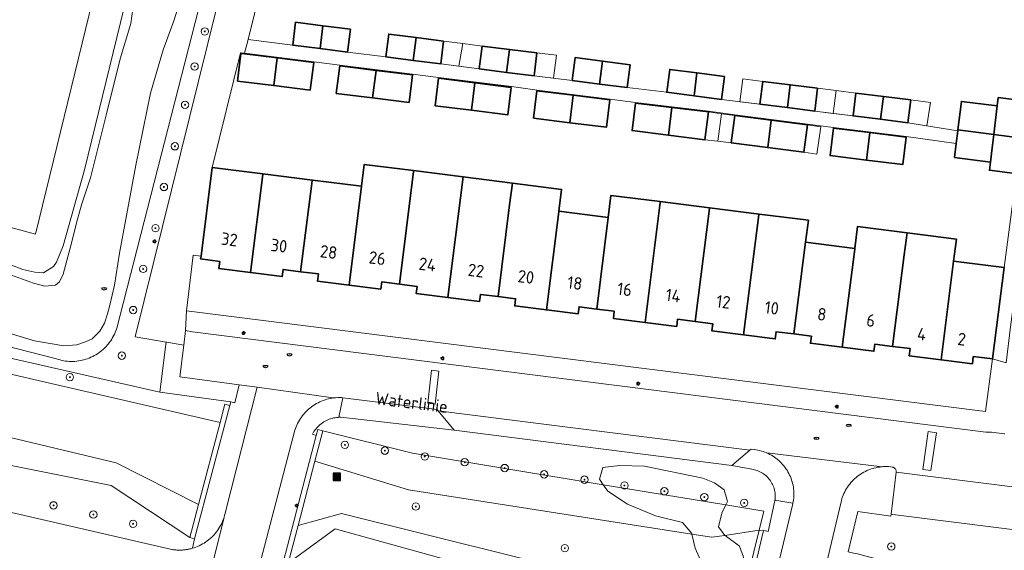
# Model space of a CAD drawing. Header units: metres. Extents: x 152610 to 160096, y 456114 to 462495.
# Tile 851 of 938: x 157775 to 157882, y 461695 to 461752. Entities that reach past the tile are written whole.
import ezdxf
from ezdxf.enums import TextEntityAlignment as Align

# ---------------------------------------------------------------- set-up
doc = ezdxf.new("R2010")
doc.units = ezdxf.units.M
doc.header["$LTSCALE"] = 0.5
doc.layers.get('0').update_dxf_attribs({"linetype": 'CONTINUOUS'})
for name, color, linetype, lineweight in [('B-PV-GR-BEPLANTING_CULTUUR_BOSPLANTSOEN-GV', 251, 'CONTINUOUS', 18), ('B-PV-GR-BOOM-S', 251, 'CONTINUOUS', 25), ('B-PV-GW-TALUD_KRUIN-G', 251, 'CONTINUOUS', 18), ('B-PV-IE-MEUBILAIR-S', 251, 'CONTINUOUS', 25), ('B-PV-IE-MEUBILAIR_WEGMEUBILAIR_AFVALBAK-S', 251, 'CONTINUOUS', 25), ('B-PV-IE-TERREINAFSCHEIDING_KUNSTMATIG_MUUR-GV', 251, 'CONTINUOUS', 18), ('B-PV-OG-BEBOUWING-GV', 6, 'CONTINUOUS', 35), ('B-PV-OG-BEBOUWING-T18', 1, 'CONTINUOUS', 18), ('B-PV-OG-BEBOUWING_OVERBOUWING-GV', 251, 'CONTINUOUS', 18), ('B-PV-OG-TERREIN_BEGROEID-GV', 251, 'CONTINUOUS', 18), ('B-PV-OG-TERREIN_OEVER-GV', 251, 'CONTINUOUS', 18), ('B-PV-OG-TOPOGRAFIE-T18', 1, 'CONTINUOUS', 18), ('B-PV-OG-WATER_SLOOT-GV', 251, 'CONTINUOUS', 18), ('B-PV-VH-OPENVERHARDING_BETONSTRAATSTEEN-GV', 251, 'CONTINUOUS', 18), ('B-PV-VH-OPENVERHARDING_TEGEL-GV', 251, 'CONTINUOUS', 18)]:
    doc.layers.add(name, color=color, linetype=linetype, lineweight=lineweight)
doc.styles.add('NLCS-ISO', font='NLCS-ISO.ttf')
doc.styles.add('NLCS-ISO-M750-T18', font='NLCS-ISO.ttf', dxfattribs={"height": 1.35})

# ---------------------------------------------------------------- blocks, each defined once
blk = doc.blocks.new('SIE-WEG_AFVALBAK-SO')
h = blk.add_hatch(color=256)
h.dxf.hatch_style = 1
h.paths.add_polyline_path([(-1.5, -1.5), (1.5, -1.5), (1.5, 1.5), (-1.5, 1.5)])
for points in [[(-2, -2), (2, -2), (2, 2), (-2, 2)], [(-1.5, -1.5), (1.5, -1.5), (1.5, 1.5), (-1.5, 1.5)]]:
    blk.add_lwpolyline(points, close=True)
blk = doc.blocks.new('SIE-MEUBILAIR_PAAL_LICHTMAST-SO')
for points in [[(-0.62, 0), (-1, 0)], [(-0.71, 0.71), (-0.44, 0.44)], [(0, 1), (0, 0.62)], [(0.44, 0.44), (0.71, 0.71)], [(1, 0), (0.62, 0)], [(-0.71, -0.71), (-0.44, -0.44)], [(0, -0.62), (0, -1)], [(0.44, -0.44), (0.71, -0.71)]]:
    blk.add_lwpolyline(points)
blk.add_circle((0, 0), 0.5)
blk = doc.blocks.new('SIE-MEUBILAIR_PUT_RIOOLPUT-SO')
blk.add_ellipse((0, 0), major_axis=(1.25, 0), ratio=0.54)
at = {"style": 'NLCS-ISO'}
blk.add_text('ri', height=0.75, dxfattribs=at).set_placement((-0.04, 0.07), align=Align.MIDDLE_CENTER)
blk = doc.blocks.new('SGR-BOOM_GBKN-SO')
at = {"linetype": 'ByBlock', "lineweight": 18}
h = blk.add_hatch(color=0, dxfattribs=at)
h.dxf.hatch_style = 1
edge = h.paths.add_edge_path()
edge.add_arc((0, 0), 0.25, 0, 360)
at = {"color": 0, "linetype": 'ByBlock', "lineweight": 18}
for radius in [2, 0.25]:
    blk.add_circle((0, 0), radius, dxfattribs=at)
at = {"color": 0, "linetype": 'ByBlock', "lineweight": 18, "style": 'NLCS-ISO'}
blk.add_attdef('SOORT', (2.5, 0), '', height=1.5, dxfattribs=at)

msp = doc.modelspace()

# ---------------------------------------------------------------- linework, layer by layer
at = {"layer": 'B-PV-GR-BEPLANTING_CULTUUR_BOSPLANTSOEN-GV', "flags": 128}
msp.add_lwpolyline([(157747.829, 461736.822), (157777.059, 461728.851), (157810.911, 461867.299), (157767.54, 461879.805)], dxfattribs=at)
for points in [[(157843.196, 461703.672), (157840.486, 461703.767), (157838.68, 461703.529), (157838.299, 461702.293), (157838.719, 461701.675), (157852.042, 461699.479), (157852.23, 461699.868), (157851.849, 461701.104), (157850.803, 461701.865), (157849.52, 461702.388)], [(157852.042, 461699.479), (157838.719, 461701.675), (157839.203, 461700.962), (157841.342, 461699.583), (157844.385, 461698.299), (157847.333, 461697.586), (157848.331, 461696.398), (157848.353, 461696.306), (157850.526, 461695.967), (157851.927, 461696.183), (157851.231, 461697.111), (157851.611, 461698.585)], [(157850.526, 461695.967), (157848.353, 461696.306), (157848.711, 461694.781), (157849.282, 461693.497), (157851.184, 461692.404), (157852.99, 461692.119), (157853.846, 461692.975), (157853.941, 461693.83), (157853.513, 461695.019), (157851.944, 461696.16), (157851.927, 461696.183)]]:
    msp.add_lwpolyline(points, close=True, dxfattribs=at)
at = {"layer": 'B-PV-GW-TALUD_KRUIN-G', "flags": 128}
for points in [[(157694.968, 461731.986), (157713.034, 461727.817), (157797.102, 461708.417)], [(157794.755, 461699.518), (157785.825, 461704.044), (157752.771, 461711.943)], [(157838.719, 461701.675), (157818.012, 461705.088), (157808.276, 461707.518)], [(157852.042, 461699.479), (157838.719, 461701.675)], [(157856.168, 461698.799), (157852.042, 461699.479)], [(157852.795, 461685.119), (157848.514, 461689.058), (157810.309, 461698.552), (157805.575, 461697.266)]]:
    msp.add_lwpolyline(points, dxfattribs=at)
at = {"layer": 'B-PV-IE-TERREINAFSCHEIDING_KUNSTMATIG_MUUR-GV', "flags": 128}
for points in [[(157798.159, 461710.273), (157797.63, 461710.42), (157797.102, 461708.417), (157794.755, 461699.518), (157793.812, 461695.94), (157794.31, 461695.791)], [(157808.276, 461707.518), (157807.717, 461707.654), (157807.552, 461707.023), (157803.95, 461693.247), (157804.492, 461693.156), (157805.575, 461697.266), (157807.41, 461704.23)], [(157856.16, 461696.695), (157855.665, 461696.76), (157852.795, 461685.119), (157852.077, 461682.206), (157852.669, 461682.016), (157856.103, 461696.556)]]:
    msp.add_lwpolyline(points, close=True, dxfattribs=at)
at = {"layer": 'B-PV-OG-BEBOUWING-GV', "flags": 128}
for points in [[(157808.279, 461751.476), (157805.307, 461751.851), (157804.995, 461749.373), (157807.972, 461748.997)], [(157811.264, 461751.099), (157808.279, 461751.476), (157807.972, 461748.997), (157810.95, 461748.62)], [(157818.398, 461750.194), (157815.424, 461750.571), (157815.111, 461748.093), (157818.088, 461747.715)], [(157821.381, 461749.815), (157818.398, 461750.194), (157818.088, 461747.715), (157821.067, 461747.336)], [(157828.535, 461748.894), (157825.556, 461749.27), (157825.245, 461746.792), (157828.223, 461746.416)], [(157831.514, 461748.519), (157828.535, 461748.894), (157828.223, 461746.416), (157831.201, 461746.04)], [(157799.766, 461748.413), (157799.372, 461748.461), (157799.008, 461745.464), (157802.95, 461744.975), (157803.321, 461747.978)], [(157807.285, 461747.492), (157803.321, 461747.978), (157802.95, 461744.975), (157806.908, 461744.485)], [(157838.646, 461747.629), (157835.674, 461748.017), (157835.352, 461745.54), (157838.328, 461745.151)], [(157841.628, 461747.24), (157838.646, 461747.629), (157838.328, 461745.151), (157841.304, 461744.762)], [(157814.043, 461746.626), (157810.101, 461747.117), (157809.727, 461744.136), (157813.67, 461743.648)], [(157818.003, 461746.132), (157814.043, 461746.626), (157813.67, 461743.648), (157817.64, 461743.156)], [(157848.898, 461746.35), (157845.935, 461746.732), (157845.615, 461744.254), (157848.59, 461743.87)], [(157824.79, 461745.283), (157820.836, 461745.778), (157820.463, 461742.801), (157824.412, 461742.305)], [(157851.885, 461745.965), (157848.898, 461746.35), (157848.59, 461743.87), (157851.566, 461743.487)], [(157859.027, 461745.068), (157856.048, 461745.437), (157855.737, 461742.958), (157858.716, 461742.588)], [(157828.734, 461744.79), (157824.79, 461745.283), (157824.412, 461742.305), (157828.37, 461741.808)], [(157835.47, 461743.934), (157831.521, 461744.426), (157831.16, 461741.448), (157835.099, 461740.952)], [(157861.998, 461744.699), (157859.027, 461745.068), (157858.716, 461742.588), (157861.691, 461742.219)], [(157839.423, 461743.441), (157835.47, 461743.934), (157835.099, 461740.952), (157839.06, 461740.454)], [(157869.142, 461743.797), (157866.159, 461744.173), (157865.847, 461741.694), (157868.826, 461741.319)], [(157872.118, 461743.421), (157869.142, 461743.797), (157868.826, 461741.319), (157871.804, 461740.943)], [(157881.511, 461742.794), (157877.615, 461743.267), (157877.242, 461740.183), (157881.133, 461739.671)], [(157884.682, 461743.28), (157881.617, 461743.683), (157881.511, 461742.794), (157881.133, 461739.671), (157884.188, 461739.27)], [(157846.187, 461742.599), (157842.231, 461743.072), (157841.858, 461740.094), (157845.813, 461739.598)], [(157850.143, 461742.125), (157846.187, 461742.599), (157845.813, 461739.598), (157849.768, 461739.103)], [(157856.967, 461741.225), (157853.003, 461741.728), (157852.621, 461738.753), (157856.58, 461738.249)], [(157860.904, 461740.725), (157856.967, 461741.225), (157856.58, 461738.249), (157860.522, 461737.748)], [(157867.69, 461739.878), (157863.721, 461740.372), (157863.349, 461737.391), (157867.3, 461736.9)], [(157881.133, 461739.671), (157877.242, 461740.183), (157877.228, 461740.068), (157877.063, 461738.705), (157876.88, 461737.19), (157880.771, 461736.681), (157880.956, 461738.211)], [(157871.624, 461739.389), (157867.69, 461739.878), (157867.3, 461736.9), (157871.253, 461736.408)], [(157884.188, 461739.27), (157881.133, 461739.671), (157880.956, 461738.211), (157880.771, 461736.681), (157880.656, 461735.787), (157883.71, 461735.402), (157884.01, 461737.827)], [(157801.766, 461735.407), (157796.257, 461736.1), (157795.034, 461726.471), (157794.996, 461726.173), (157797.079, 461725.901), (157796.978, 461725.128), (157800.409, 461724.694), (157801.756, 461735.329)], [(157818.119, 461735.754), (157812.767, 461736.43), (157812.469, 461734.06), (157811.123, 461723.339), (157814.564, 461722.907), (157814.664, 461723.68), (157816.582, 461723.436), (157818.109, 461735.676)], [(157823.496, 461735.074), (157818.119, 461735.754), (157818.109, 461735.676), (157816.582, 461723.436), (157818.502, 461723.192), (157818.404, 461722.419), (157821.843, 461721.988)], [(157807.134, 461734.732), (157801.766, 461735.407), (157801.756, 461735.329), (157800.409, 461724.694), (157803.853, 461724.259), (157803.95, 461725.033), (157805.856, 461724.79), (157807.124, 461734.653)], [(157812.469, 461734.06), (157807.134, 461734.732), (157807.124, 461734.653), (157805.856, 461724.79), (157807.787, 461724.543), (157807.688, 461723.77), (157811.123, 461723.339)], [(157828.855, 461734.397), (157823.496, 461735.074), (157821.843, 461721.988), (157825.282, 461721.558), (157825.382, 461722.331), (157827.293, 461722.089), (157828.555, 461732.024)], [(157828.855, 461734.397), (157828.555, 461732.024), (157827.293, 461722.089), (157829.208, 461721.847), (157829.112, 461721.074), (157832.553, 461720.639), (157833.893, 461731.276), (157833.903, 461731.355), (157834.198, 461733.723)], [(157844.915, 461732.388), (157839.561, 461733.063), (157839.261, 461730.684), (157838.007, 461720.736), (157839.918, 461720.495), (157839.822, 461719.721), (157843.266, 461719.285), (157844.905, 461732.31)], [(157850.272, 461731.713), (157844.915, 461732.388), (157844.905, 461732.31), (157843.266, 461719.285), (157846.702, 461718.85), (157846.801, 461719.622), (157848.721, 461719.378), (157850.262, 461731.634)], [(157855.64, 461731.036), (157850.272, 461731.713), (157850.262, 461731.634), (157848.721, 461719.378), (157850.619, 461719.137), (157850.52, 461718.364), (157853.97, 461717.932), (157855.63, 461730.957)], [(157839.261, 461730.684), (157833.903, 461731.355), (157833.893, 461731.276), (157832.553, 461720.639), (157835.996, 461720.203), (157836.092, 461720.977), (157838.007, 461720.736)], [(157860.997, 461730.361), (157855.64, 461731.036), (157855.63, 461730.957), (157853.97, 461717.932), (157857.398, 461717.502), (157857.496, 461718.275), (157859.419, 461718.032), (157860.693, 461727.982)], [(157870.134, 461716.682), (157871.414, 461726.633), (157871.72, 461729.011), (157866.35, 461729.707), (157866.045, 461727.308), (157866.034, 461727.228), (157864.679, 461716.583), (157868.11, 461716.151), (157868.208, 461716.924)], [(157877.079, 461728.316), (157871.72, 461729.011), (157871.414, 461726.633), (157870.134, 461716.682), (157872.046, 461716.442), (157871.949, 461715.668), (157875.406, 461715.233), (157876.776, 461725.945)], [(157866.045, 461727.308), (157860.693, 461727.982), (157859.419, 461718.032), (157861.324, 461717.792), (157861.226, 461717.018), (157864.679, 461716.583), (157866.034, 461727.228)], [(157882.271, 461725.253), (157876.776, 461725.945), (157875.406, 461715.233), (157878.81, 461714.804), (157878.902, 461715.577), (157880.982, 461715.322)]]:
    msp.add_lwpolyline(points, close=True, dxfattribs=at)
at = {"layer": 'B-PV-OG-BEBOUWING_OVERBOUWING-GV', "flags": 128}
for points in [[(157823.049, 461747.078), (157823.455, 461749.544), (157821.381, 461749.815), (157821.067, 461747.336)], [(157825.556, 461749.27), (157823.455, 461749.544), (157823.049, 461747.078), (157825.245, 461746.792)], [(157833.651, 461748.277), (157831.514, 461748.519), (157831.201, 461746.04), (157833.309, 461745.786)], [(157856.048, 461745.437), (157853.896, 461745.699), (157853.563, 461743.234), (157855.737, 461742.958)], [(157863.69, 461741.967), (157864.002, 461744.446), (157861.998, 461744.699), (157861.691, 461742.219)], [(157866.159, 461744.173), (157864.002, 461744.446), (157863.69, 461741.967), (157865.847, 461741.694)], [(157874.261, 461743.131), (157872.118, 461743.421), (157871.804, 461740.943), (157873.861, 461740.611)], [(157851.159, 461738.932), (157851.569, 461741.927), (157850.143, 461742.125), (157849.768, 461739.103)], [(157853.003, 461741.728), (157851.569, 461741.927), (157851.159, 461738.932), (157852.621, 461738.753)], [(157862.348, 461740.501), (157860.904, 461740.725), (157860.522, 461737.748), (157861.902, 461737.555)]]:
    msp.add_lwpolyline(points, close=True, dxfattribs=at)
at = {"layer": 'B-PV-OG-TERREIN_BEGROEID-GV', "flags": 128}
for points in [[(157695.324, 461733.372), (157790.575, 461711.7), (157791.208, 461716.902), (157791.235, 461717.149), (157787.867, 461717.73), (157819.375, 461844.775), (157825.212, 461867.129), (157827.2, 461874.179), (157827.418, 461874.954), (157827.182, 461875.59), (157826.41, 461876.423), (157817.855, 461879.128), (157801.366, 461883.905), (157790.949, 461886.758), (157783.379, 461888.821), (157780.044, 461889.707), (157776.744, 461890.576), (157767.971, 461892.799)], [(157766.48, 461728.551), (157775.678, 461725.043), (157776.977, 461724.738), (157777.94, 461724.674), (157779.012, 461725.342), (157779.358, 461725.804), (157780.068, 461727.587), (157782.368, 461735.83), (157814.805, 461868.489), (157814.555, 461869.409), (157814.213, 461869.74), (157813.166, 461870.291), (157764.614, 461884.291)], [(157767.54, 461879.805), (157810.911, 461867.299), (157777.059, 461728.851), (157747.829, 461736.822)], [(157825.095, 461871.539), (157785.881, 461718.674), (157785.847, 461718.565), (157785.78, 461718.374), (157785.705, 461718.187), (157785.624, 461718.002), (157785.534, 461717.82), (157785.438, 461717.642), (157785.335, 461717.468), (157785.225, 461717.299), (157785.109, 461717.133), (157784.986, 461716.973), (157784.857, 461716.817), (157784.721, 461716.667), (157784.58, 461716.523), (157784.433, 461716.383), (157784.281, 461716.25), (157784.124, 461716.123), (157783.962, 461716.003), (157783.795, 461715.888), (157783.624, 461715.781), (157783.448, 461715.68), (157783.269, 461715.586), (157783.087, 461715.5), (157782.901, 461715.421), (157782.712, 461715.349), (157782.52, 461715.285), (157782.326, 461715.228), (157782.13, 461715.179), (157781.932, 461715.138), (157781.732, 461715.105), (157781.532, 461715.08), (157781.33, 461715.062), (157781.128, 461715.053), (157780.926, 461715.052), (157780.724, 461715.058), (157780.523, 461715.073), (157780.322, 461715.095), (157780.122, 461715.126), (157779.923, 461715.164), (157779.726, 461715.21), (157779.532, 461715.264), (157779.339, 461715.326), (157741.859, 461724.903)], [(157752.771, 461711.943), (157785.825, 461704.044), (157794.755, 461699.518), (157797.102, 461708.417), (157713.034, 461727.817)], [(157691.309, 461717.846), (157791.867, 461694.645), (157791.956, 461694.631), (157792.045, 461694.62), (157792.134, 461694.609), (157792.224, 461694.6), (157792.313, 461694.593), (157792.403, 461694.587), (157792.493, 461694.583), (157792.583, 461694.581), (157792.673, 461694.58), (157792.763, 461694.58), (157792.853, 461694.583), (157792.943, 461694.587), (157792.987, 461694.589), (157793.032, 461694.592), (157793.122, 461694.599), (157793.212, 461694.608), (157793.301, 461694.618), (157793.39, 461694.629), (157793.479, 461694.643), (157793.568, 461694.657), (157793.656, 461694.674), (157793.744, 461694.692), (157793.832, 461694.711), (157793.919, 461694.732), (157794.006, 461694.755), (157794.093, 461694.779), (157794.31, 461695.791), (157793.812, 461695.94), (157785.263, 461701.608), (157748.535, 461708.941)]]:
    msp.add_lwpolyline(points, dxfattribs=at)
for points in [[(157790.575, 461711.7), (157695.324, 461733.372), (157694.968, 461731.986), (157713.034, 461727.817), (157797.102, 461708.417), (157797.63, 461710.42), (157798.159, 461710.273), (157798.266, 461710.677)], [(157785.825, 461704.044), (157752.771, 461711.943), (157752.771, 461711.386), (157751.136, 461710.242), (157748.535, 461708.941), (157785.263, 461701.608), (157793.812, 461695.94), (157794.755, 461699.518)], [(157822.513, 461707.596), (157810.203, 461708.994), (157810.084, 461708.993), (157810.018, 461708.991), (157809.919, 461708.986), (157809.754, 461708.97), (157809.59, 461708.946), (157809.428, 461708.915), (157809.267, 461708.875), (157809.108, 461708.828), (157808.952, 461708.773), (157808.799, 461708.711), (157808.648, 461708.641), (157808.502, 461708.565), (157808.359, 461708.481), (157808.22, 461708.391), (157808.087, 461708.293), (157807.957, 461708.19), (157807.833, 461708.08), (157807.715, 461707.965), (157807.602, 461707.844), (157807.495, 461707.718), (157807.394, 461707.586), (157807.3, 461707.45), (157807.213, 461707.31), (157807.132, 461707.165), (157807.552, 461707.023), (157807.717, 461707.654), (157808.276, 461707.518), (157818.012, 461705.088), (157838.719, 461701.675), (157838.299, 461702.293), (157838.68, 461703.529), (157840.486, 461703.767), (157843.196, 461703.672), (157849.52, 461702.388), (157850.803, 461701.865), (157851.849, 461701.104), (157852.23, 461699.868), (157852.042, 461699.479), (157856.168, 461698.799), (157855.665, 461696.76), (157856.16, 461696.695), (157856.62, 461696.584), (157857.336, 461699.798), (157857.351, 461699.874), (157857.372, 461700.002), (157857.375, 461700.027), (157857.391, 461700.18), (157857.399, 461700.334), (157857.399, 461700.489), (157857.391, 461700.643), (157857.375, 461700.797), (157857.352, 461700.949), (157857.32, 461701.1), (157857.28, 461701.25), (157857.233, 461701.397), (157857.179, 461701.541), (157857.117, 461701.682), (157857.047, 461701.82), (157856.971, 461701.955), (157856.888, 461702.085), (157856.798, 461702.21), (157856.701, 461702.331), (157856.599, 461702.446), (157856.491, 461702.557), (157856.377, 461702.661), (157856.258, 461702.759), (157856.134, 461702.851), (157856.006, 461702.937), (157855.873, 461703.016), (157855.736, 461703.087), (157855.596, 461703.152), (157855.452, 461703.209), (157855.306, 461703.259), (157855.158, 461703.301), (157855.007, 461703.335), (157854.855, 461703.362), (157852.687, 461703.765)], [(157818.012, 461705.088), (157808.276, 461707.518), (157807.41, 461704.23), (157817.561, 461701.113), (157848.353, 461696.306), (157848.331, 461696.398), (157847.333, 461697.586), (157844.385, 461698.299), (157841.342, 461699.583), (157839.203, 461700.962), (157838.719, 461701.675)], [(157817.561, 461701.113), (157807.41, 461704.23), (157805.575, 461697.266), (157810.309, 461698.552), (157848.514, 461689.058), (157852.795, 461685.119), (157855.665, 461696.76), (157851.927, 461696.183), (157851.944, 461696.16), (157853.513, 461695.019), (157853.941, 461693.83), (157853.846, 461692.975), (157852.99, 461692.119), (157851.184, 461692.404), (157849.282, 461693.497), (157848.711, 461694.781), (157848.353, 461696.306)], [(157856.168, 461698.799), (157852.042, 461699.479), (157851.611, 461698.585), (157851.231, 461697.111), (157851.927, 461696.183), (157855.665, 461696.76)], [(157848.514, 461689.058), (157810.309, 461698.552), (157805.575, 461697.266), (157804.492, 461693.156), (157809.608, 461696.875), (157849.276, 461685.883), (157852.077, 461682.206), (157852.795, 461685.119)], [(157869.949, 461698.268), (157866.358, 461698.774), (157865.333, 461694.404), (157865.765, 461694.295), (157866.316, 461694.189), (157904.129, 461684.076), (157900.565, 461685.49), (157897.733, 461687.893), (157896.245, 461690.032), (157898.849, 461692.914), (157904.98, 461693.864), (157904.982, 461693.884), (157905.007, 461694.085), (157870.17, 461698.444), (157869.974, 461698.469)], [(157849.276, 461685.883), (157809.608, 461696.875), (157804.492, 461693.156), (157803.95, 461693.247), (157805.028, 461691.229), (157805.436, 461692.892), (157850.949, 461682.006), (157850.618, 461680.659), (157852.669, 461682.016), (157852.077, 461682.206)]]:
    msp.add_lwpolyline(points, close=True, dxfattribs=at)
at = {"layer": 'B-PV-OG-TERREIN_OEVER-GV', "flags": 128}
for points in [[(157764.614, 461884.291), (157813.166, 461870.291), (157814.213, 461869.74), (157814.555, 461869.409), (157814.805, 461868.489), (157782.368, 461735.83), (157780.068, 461727.587), (157779.358, 461725.804), (157779.012, 461725.342), (157777.94, 461724.674), (157776.977, 461724.738), (157775.678, 461725.043), (157766.48, 461728.551)], [(157741.859, 461724.903), (157779.339, 461715.326), (157779.532, 461715.264), (157779.726, 461715.21), (157779.923, 461715.164), (157780.122, 461715.126), (157780.322, 461715.095), (157780.523, 461715.073), (157780.724, 461715.058), (157780.926, 461715.052), (157781.128, 461715.053), (157781.33, 461715.062), (157781.532, 461715.08), (157781.732, 461715.105), (157781.932, 461715.138), (157782.13, 461715.179), (157782.326, 461715.228), (157782.52, 461715.285), (157782.712, 461715.349), (157782.901, 461715.421), (157783.087, 461715.5), (157783.269, 461715.586), (157783.448, 461715.68), (157783.624, 461715.781), (157783.795, 461715.888), (157783.962, 461716.003), (157784.124, 461716.123), (157784.281, 461716.25), (157784.433, 461716.383), (157784.58, 461716.523), (157784.721, 461716.667), (157784.857, 461716.817), (157784.986, 461716.973), (157785.109, 461717.133), (157785.225, 461717.299), (157785.335, 461717.468), (157785.438, 461717.642), (157785.534, 461717.82), (157785.624, 461718.002), (157785.705, 461718.187), (157785.78, 461718.374), (157785.847, 461718.565), (157785.881, 461718.674), (157825.095, 461871.539)], [(157793.011, 461755.061), (157792.075, 461751.99), (157790.943, 461748.842), (157789.556, 461744.167), (157787.961, 461736.337), (157786.856, 461730.469), (157786.18, 461726.797), (157785.639, 461723.332), (157785.137, 461721.149), (157784.894, 461720.204), (157784.538, 461719.191), (157784.046, 461718.35), (157783.218, 461717.506), (157782.484, 461717.181), (157781.556, 461716.856), (157780.136, 461716.743), (157776.962, 461717.302), (157764.664, 461720.981)], [(157772.021, 461725.267), (157776.856, 461723.535), (157778.072, 461723.201), (157779.231, 461723.315), (157779.681, 461723.701), (157780.065, 461724.507), (157780.954, 461727.873), (157781.548, 461730.224), (157782.094, 461732.157), (157783.026, 461734.962), (157784.745, 461741.784), (157786.251, 461747.875), (157787.411, 461751.703), (157787.728, 461754.1)]]:
    msp.add_lwpolyline(points, dxfattribs=at)
at = {"layer": 'B-PV-OG-WATER_SLOOT-GV', "flags": 128}
for points in [[(157764.664, 461720.981), (157776.962, 461717.302), (157780.136, 461716.743), (157781.556, 461716.856), (157782.484, 461717.181), (157783.218, 461717.506), (157784.046, 461718.35), (157784.538, 461719.191), (157784.894, 461720.204), (157785.137, 461721.149), (157785.639, 461723.332), (157786.18, 461726.797), (157786.856, 461730.469), (157787.961, 461736.337), (157789.556, 461744.167), (157790.943, 461748.842), (157792.075, 461751.99), (157793.011, 461755.061)], [(157787.728, 461754.1), (157787.411, 461751.703), (157786.251, 461747.875), (157784.745, 461741.784), (157783.026, 461734.962), (157782.094, 461732.157), (157781.548, 461730.224), (157780.954, 461727.873), (157780.065, 461724.507), (157779.681, 461723.701), (157779.231, 461723.315), (157778.072, 461723.201), (157776.856, 461723.535), (157772.021, 461725.267)]]:
    msp.add_lwpolyline(points, dxfattribs=at)
at = {"layer": 'B-PV-VH-OPENVERHARDING_BETONSTRAATSTEEN-GV', "flags": 128}
for points in [[(157794.08, 461684.288), (157797.538, 461698.136), (157797.482, 461697.969), (157797.411, 461697.78), (157797.332, 461697.594), (157797.246, 461697.412), (157797.153, 461697.233), (157797.053, 461697.058), (157796.946, 461696.886), (157796.832, 461696.72), (157796.712, 461696.558), (157796.585, 461696.4), (157796.453, 461696.248), (157796.314, 461696.102), (157796.17, 461695.961), (157796.02, 461695.825), (157795.865, 461695.696), (157795.705, 461695.573), (157795.54, 461695.457), (157795.371, 461695.347), (157795.197, 461695.244), (157795.02, 461695.148), (157794.839, 461695.059), (157794.654, 461694.977), (157794.466, 461694.902), (157794.276, 461694.835), (157794.093, 461694.779), (157794.006, 461694.755), (157793.919, 461694.732), (157793.832, 461694.711), (157793.744, 461694.692), (157793.656, 461694.674), (157793.568, 461694.657), (157793.479, 461694.643), (157793.39, 461694.629), (157793.301, 461694.618), (157793.212, 461694.608), (157793.122, 461694.599), (157793.032, 461694.592), (157792.987, 461694.589), (157792.943, 461694.587), (157792.853, 461694.583), (157792.763, 461694.58), (157792.673, 461694.58), (157792.583, 461694.581), (157792.493, 461694.583), (157792.403, 461694.587), (157792.313, 461694.593), (157792.224, 461694.6), (157792.134, 461694.609), (157792.045, 461694.62), (157791.956, 461694.631), (157791.867, 461694.645), (157691.309, 461717.846)], [(157882.325, 461707.18), (157882.258, 461707.181), (157880.892, 461707.381), (157880.268, 461707.389), (157794.105, 461718.253), (157793.356, 461718.412), (157793.162, 461716.817), (157792.744, 461713.379), (157799.192, 461712.521), (157801.143, 461712.262), (157809.394, 461711.085), (157809.488, 461711.097), (157809.689, 461711.116), (157809.89, 461711.127), (157810.092, 461711.13), (157810.293, 461711.125), (157810.446, 461711.116), (157820.689, 461709.819), (157820.802, 461709.681), (157854.65, 461705.411), (157854.79, 461705.528), (157855.096, 461705.485), (157855.129, 461705.481), (157855.324, 461705.455), (157855.518, 461705.42), (157855.711, 461705.378), (157855.901, 461705.328), (157856.089, 461705.27), (157856.275, 461705.204), (157856.458, 461705.131), (157856.486, 461705.12), (157869.029, 461703.63), (157869.104, 461703.635), (157869.304, 461703.643), (157869.504, 461703.643), (157869.704, 461703.635), (157869.903, 461703.62), (157870.102, 461703.596), (157870.133, 461703.591), (157870.194, 461703.575), (157870.253, 461703.551), (157870.308, 461703.52), (157870.359, 461703.482), (157870.405, 461703.438), (157870.445, 461703.389), (157870.479, 461703.335), (157870.505, 461703.277), (157870.524, 461703.216), (157870.535, 461703.154), (157870.539, 461703.09), (157870.534, 461703.027), (157905.566, 461698.619)], [(157801.547, 461693.479), (157805.222, 461707.577), (157805.286, 461707.768), (157805.359, 461707.956), (157805.438, 461708.142), (157805.525, 461708.324), (157805.619, 461708.502), (157805.719, 461708.677), (157805.827, 461708.847), (157805.942, 461709.013), (157806.063, 461709.175), (157806.19, 461709.331), (157806.323, 461709.482), (157806.462, 461709.628), (157806.607, 461709.769), (157806.757, 461709.903), (157806.913, 461710.031), (157807.073, 461710.153), (157807.239, 461710.269), (157807.408, 461710.378), (157807.582, 461710.48), (157807.76, 461710.575), (157807.941, 461710.663), (157808.126, 461710.744), (157808.314, 461710.817), (157808.505, 461710.883), (157808.698, 461710.941), (157808.893, 461710.992), (157809.09, 461711.035), (157809.288, 461711.07), (157809.394, 461711.085), (157801.143, 461712.262), (157797.691, 461698.748), (157797.65, 461698.55), (157797.602, 461698.354), (157797.546, 461698.161), (157797.538, 461698.136), (157794.08, 461684.288)], [(157862.081, 461689.489), (157864.549, 461699.819), (157864.59, 461699.976), (157864.647, 461700.167), (157864.712, 461700.357), (157864.784, 461700.543), (157864.863, 461700.727), (157864.95, 461700.907), (157865.045, 461701.083), (157865.146, 461701.256), (157865.253, 461701.424), (157865.368, 461701.588), (157865.489, 461701.747), (157865.616, 461701.902), (157865.75, 461702.051), (157865.889, 461702.194), (157866.034, 461702.332), (157866.184, 461702.464), (157866.339, 461702.59), (157866.5, 461702.71), (157866.665, 461702.823), (157866.834, 461702.93), (157867.007, 461703.029), (157867.185, 461703.122), (157867.365, 461703.207), (157867.55, 461703.285), (157867.737, 461703.356), (157867.927, 461703.419), (157868.119, 461703.475), (157868.313, 461703.522), (157868.509, 461703.562), (157868.706, 461703.594), (157868.905, 461703.619), (157869.029, 461703.63), (157856.486, 461705.12), (157856.638, 461705.051), (157856.815, 461704.963), (157856.988, 461704.869), (157857.157, 461704.767), (157857.321, 461704.659), (157857.481, 461704.544), (157857.636, 461704.422), (157857.786, 461704.295), (157857.931, 461704.161), (157858.071, 461704.022), (157858.204, 461703.877), (157858.332, 461703.727), (157858.453, 461703.572), (157858.568, 461703.412), (157858.677, 461703.247), (157858.778, 461703.078), (157858.873, 461702.905), (157858.96, 461702.729), (157859.041, 461702.549), (157859.114, 461702.366), (157859.179, 461702.18), (157859.237, 461701.992), (157859.288, 461701.801), (157859.33, 461701.609), (157859.365, 461701.415), (157859.391, 461701.22), (157859.41, 461701.023), (157859.421, 461700.827), (157859.424, 461700.63), (157859.418, 461700.433), (157859.405, 461700.236), (157859.384, 461700.04), (157859.355, 461699.845), (157859.323, 461699.676), (157859.318, 461699.652), (157859.273, 461699.46), (157856.709, 461688.726)]]:
    msp.add_lwpolyline(points, dxfattribs=at)
for points in [[(157819.682, 461710.517), (157820.072, 461714.091), (157820.867, 461714.004), (157820.477, 461710.43)], [(157819.682, 461710.517), (157820.477, 461710.43), (157820.867, 461714.004), (157820.072, 461714.091)], [(157854.65, 461705.411), (157820.802, 461709.681), (157822.513, 461707.596), (157852.687, 461703.765)], [(157874.91, 461707.303), (157874.313, 461703.206), (157873.411, 461703.337), (157874.007, 461707.435)], [(157874.91, 461707.303), (157874.007, 461707.435), (157873.411, 461703.337), (157874.313, 461703.206)], [(157855.096, 461705.485), (157854.79, 461705.528), (157854.65, 461705.411), (157852.687, 461703.765), (157854.855, 461703.362), (157855.007, 461703.335), (157855.158, 461703.301), (157855.306, 461703.259), (157855.452, 461703.209), (157855.596, 461703.152), (157855.736, 461703.087), (157855.873, 461703.016), (157856.006, 461702.937), (157856.134, 461702.851), (157856.258, 461702.759), (157856.377, 461702.661), (157856.491, 461702.557), (157856.599, 461702.446), (157856.701, 461702.331), (157856.798, 461702.21), (157856.888, 461702.085), (157856.971, 461701.955), (157857.047, 461701.82), (157857.117, 461701.682), (157857.179, 461701.541), (157857.233, 461701.397), (157857.28, 461701.25), (157857.32, 461701.1), (157857.352, 461700.949), (157857.375, 461700.797), (157857.391, 461700.643), (157857.399, 461700.489), (157857.399, 461700.334), (157857.391, 461700.18), (157857.375, 461700.027), (157857.372, 461700.002), (157859.323, 461699.676), (157859.355, 461699.845), (157859.384, 461700.04), (157859.405, 461700.236), (157859.418, 461700.433), (157859.424, 461700.63), (157859.421, 461700.827), (157859.41, 461701.023), (157859.391, 461701.22), (157859.365, 461701.415), (157859.33, 461701.609), (157859.288, 461701.801), (157859.237, 461701.992), (157859.179, 461702.18), (157859.114, 461702.366), (157859.041, 461702.549), (157858.96, 461702.729), (157858.873, 461702.905), (157858.778, 461703.078), (157858.677, 461703.247), (157858.568, 461703.412), (157858.453, 461703.572), (157858.332, 461703.727), (157858.204, 461703.877), (157858.071, 461704.022), (157857.931, 461704.161), (157857.786, 461704.295), (157857.636, 461704.422), (157857.481, 461704.544), (157857.321, 461704.659), (157857.157, 461704.767), (157856.988, 461704.869), (157856.815, 461704.963), (157856.638, 461705.051), (157856.486, 461705.12), (157856.458, 461705.131), (157856.275, 461705.204), (157856.089, 461705.27), (157855.901, 461705.328), (157855.711, 461705.378), (157855.518, 461705.42), (157855.324, 461705.455), (157855.129, 461705.481)], [(157905.007, 461694.085), (157905.056, 461694.482), (157905.566, 461698.619), (157870.534, 461703.027), (157869.974, 461698.469), (157870.17, 461698.444)]]:
    msp.add_lwpolyline(points, close=True, dxfattribs=at)
at = {"layer": 'B-PV-VH-OPENVERHARDING_TEGEL-GV', "flags": 128}
for points in [[(157819.375, 461844.775), (157787.867, 461717.73), (157791.235, 461717.149), (157791.329, 461717.133), (157793.162, 461716.817), (157793.356, 461718.412), (157793.451, 461720.548), (157794.196, 461726.565), (157795.034, 461726.471), (157796.257, 461736.1), (157799.306, 461748.545), (157799.381, 461748.533), (157799.754, 461748.487), (157800.143, 461749.967), (157803.193, 461762.267)], [(157882.482, 461714.884), (157880.982, 461715.322), (157880.231, 461709.633), (157793.451, 461720.548), (157793.356, 461718.412), (157794.105, 461718.253), (157880.268, 461707.389), (157880.892, 461707.381), (157882.258, 461707.181), (157882.325, 461707.18)], [(157803.95, 461693.247), (157807.552, 461707.023), (157807.132, 461707.165), (157807.213, 461707.31), (157807.3, 461707.45), (157807.394, 461707.586), (157807.495, 461707.718), (157807.602, 461707.844), (157807.715, 461707.965), (157807.833, 461708.08), (157807.957, 461708.19), (157808.087, 461708.293), (157808.22, 461708.391), (157808.359, 461708.481), (157808.502, 461708.565), (157808.648, 461708.641), (157808.799, 461708.711), (157808.952, 461708.773), (157809.108, 461708.828), (157809.267, 461708.875), (157809.428, 461708.915), (157809.59, 461708.946), (157809.754, 461708.97), (157809.919, 461708.986), (157810.018, 461708.991), (157810.446, 461711.116), (157810.293, 461711.125), (157810.092, 461711.13), (157809.89, 461711.127), (157809.689, 461711.116), (157809.488, 461711.097), (157809.394, 461711.085), (157809.288, 461711.07), (157809.09, 461711.035), (157808.893, 461710.992), (157808.698, 461710.941), (157808.505, 461710.883), (157808.314, 461710.817), (157808.126, 461710.744), (157807.941, 461710.663), (157807.76, 461710.575), (157807.582, 461710.48), (157807.408, 461710.378), (157807.239, 461710.269), (157807.073, 461710.153), (157806.913, 461710.031), (157806.757, 461709.903), (157806.607, 461709.769), (157806.462, 461709.628), (157806.323, 461709.482), (157806.19, 461709.331), (157806.063, 461709.175), (157805.942, 461709.013), (157805.827, 461708.847), (157805.719, 461708.677), (157805.619, 461708.502), (157805.525, 461708.324), (157805.438, 461708.142), (157805.359, 461707.956), (157805.286, 461707.768), (157805.222, 461707.577), (157801.547, 461693.479)], [(157865.333, 461694.404), (157866.358, 461698.774), (157869.949, 461698.268), (157869.974, 461698.469), (157870.534, 461703.027), (157870.539, 461703.09), (157870.535, 461703.154), (157870.524, 461703.216), (157870.505, 461703.277), (157870.479, 461703.335), (157870.445, 461703.389), (157870.405, 461703.438), (157870.359, 461703.482), (157870.308, 461703.52), (157870.253, 461703.551), (157870.194, 461703.575), (157870.133, 461703.591), (157870.102, 461703.596), (157869.903, 461703.62), (157869.704, 461703.635), (157869.504, 461703.643), (157869.304, 461703.643), (157869.104, 461703.635), (157869.029, 461703.63), (157868.905, 461703.619), (157868.706, 461703.594), (157868.509, 461703.562), (157868.313, 461703.522), (157868.119, 461703.475), (157867.927, 461703.419), (157867.737, 461703.356), (157867.55, 461703.285), (157867.365, 461703.207), (157867.185, 461703.122), (157867.007, 461703.029), (157866.834, 461702.93), (157866.665, 461702.823), (157866.5, 461702.71), (157866.339, 461702.59), (157866.184, 461702.464), (157866.034, 461702.332), (157865.889, 461702.194), (157865.75, 461702.051), (157865.616, 461701.902), (157865.489, 461701.747), (157865.368, 461701.588), (157865.253, 461701.424), (157865.146, 461701.256), (157865.045, 461701.083), (157864.95, 461700.907), (157864.863, 461700.727), (157864.784, 461700.543), (157864.712, 461700.357), (157864.647, 461700.167), (157864.59, 461699.976), (157864.549, 461699.819), (157862.081, 461689.489)], [(157856.709, 461688.726), (157859.273, 461699.46), (157859.318, 461699.652), (157859.323, 461699.676), (157857.372, 461700.002), (157857.351, 461699.874), (157857.336, 461699.798), (157856.62, 461696.584), (157856.16, 461696.695), (157856.103, 461696.556), (157852.669, 461682.016)]]:
    msp.add_lwpolyline(points, dxfattribs=at)
for points in [[(157804.995, 461749.373), (157800.143, 461749.967), (157799.754, 461748.487), (157807.294, 461747.564), (157810.111, 461747.191), (157818.012, 461746.206), (157820.845, 461745.853), (157828.743, 461744.864), (157831.531, 461744.5), (157839.433, 461743.516), (157842.241, 461743.147), (157850.152, 461742.199), (157853.012, 461741.802), (157860.913, 461740.8), (157863.73, 461740.447), (157871.633, 461739.463), (157875.231, 461738.961), (157877.063, 461738.705), (157877.228, 461740.068), (157875.407, 461740.362), (157871.804, 461740.943), (157868.826, 461741.319), (157865.847, 461741.694), (157861.691, 461742.219), (157858.716, 461742.588), (157855.737, 461742.958), (157851.566, 461743.487), (157848.59, 461743.87), (157845.615, 461744.254), (157841.304, 461744.762), (157838.328, 461745.151), (157835.352, 461745.54), (157831.201, 461746.04), (157828.223, 461746.416), (157825.245, 461746.792), (157821.067, 461747.336), (157818.088, 461747.715), (157815.111, 461748.093), (157810.95, 461748.62), (157807.972, 461748.997)], [(157884.85, 461733.569), (157883.382, 461733.74), (157882.271, 461725.253), (157880.982, 461715.322), (157882.482, 461714.884), (157882.946, 461718.81), (157883.696, 461724.521), (157884.689, 461732.425)], [(157798.266, 461710.677), (157798.698, 461710.549), (157799.192, 461712.521), (157792.744, 461713.379), (157793.162, 461716.817), (157791.329, 461717.133), (157791.235, 461717.149), (157791.208, 461716.902), (157790.575, 461711.7)], [(157799.192, 461712.521), (157798.698, 461710.549), (157798.266, 461710.677), (157798.159, 461710.273), (157794.31, 461695.791), (157794.093, 461694.779), (157794.276, 461694.835), (157794.466, 461694.902), (157794.654, 461694.977), (157794.839, 461695.059), (157795.02, 461695.148), (157795.197, 461695.244), (157795.371, 461695.347), (157795.54, 461695.457), (157795.705, 461695.573), (157795.865, 461695.696), (157796.02, 461695.825), (157796.17, 461695.961), (157796.314, 461696.102), (157796.453, 461696.248), (157796.585, 461696.4), (157796.712, 461696.558), (157796.832, 461696.72), (157796.946, 461696.886), (157797.053, 461697.058), (157797.153, 461697.233), (157797.246, 461697.412), (157797.332, 461697.594), (157797.411, 461697.78), (157797.482, 461697.969), (157797.538, 461698.136), (157797.546, 461698.161), (157797.602, 461698.354), (157797.65, 461698.55), (157797.691, 461698.748), (157801.143, 461712.262)], [(157820.689, 461709.819), (157810.446, 461711.116), (157810.018, 461708.991), (157810.084, 461708.993), (157810.203, 461708.994), (157822.513, 461707.596), (157820.802, 461709.681)]]:
    msp.add_lwpolyline(points, close=True, dxfattribs=at)

# ---------------------------------------------------------------- block references
at = {"layer": 'B-PV-GR-BOOM-S', "xscale": 0.2, "yscale": 0.2, "zscale": 0.2}
for p in [(157795.444, 461750.858), (157794.343, 461747.048), (157793.3, 461742.898), (157792.202, 461738.394), (157791.011, 461733.98), (157790.088, 461729.51), (157788.754, 461725.09), (157787.677, 461720.628), (157786.433, 461715.678), (157780.797, 461713.347), (157810.665, 461706.004), (157815.002, 461705.374), (157819.339, 461704.744), (157823.676, 461704.114), (157828.013, 461703.484), (157832.3, 461702.8), (157836.687, 461702.223), (157841.024, 461701.593), (157845.361, 461700.963), (157849.698, 461700.333), (157779.02, 461699.435), (157818.366, 461699.302), (157854.035, 461699.703), (157783.34, 461698.435), (157787.659, 461697.436), (157834.549, 461694.79), (157870.003, 461694.975)]:
    msp.add_blockref('SGR-BOOM_GBKN-SO', p, dxfattribs=at)
at = {"layer": 'B-PV-IE-MEUBILAIR-S', "xscale": 0.2, "yscale": 0.2, "zscale": 0.2}
for name, p in [('SIE-MEUBILAIR_PAAL_LICHTMAST-SO', (157789.983, 461728.07)), ('SIE-MEUBILAIR_PUT_RIOOLPUT-SO', (157784.52, 461722.936)), ('SIE-MEUBILAIR_PAAL_LICHTMAST-SO', (157799.663, 461718.138)), ('SIE-MEUBILAIR_PUT_RIOOLPUT-SO', (157804.657, 461715.773)), ('SIE-MEUBILAIR_PAAL_LICHTMAST-SO', (157821.253, 461715.403)), ('SIE-MEUBILAIR_PUT_RIOOLPUT-SO', (157802.026, 461714.507)), ('SIE-MEUBILAIR_PAAL_LICHTMAST-SO', (157842.526, 461712.648)), ('SIE-MEUBILAIR_PAAL_LICHTMAST-SO', (157864.083, 461710.15)), ('SIE-MEUBILAIR_PUT_RIOOLPUT-SO', (157865.389, 461708.125)), ('SIE-MEUBILAIR_PUT_RIOOLPUT-SO', (157861.877, 461706.701)), ('SIE-MEUBILAIR_PAAL_LICHTMAST-SO', (157805.425, 461699.417))]:
    msp.add_blockref(name, p, dxfattribs=at)
at = {"layer": 'B-PV-IE-MEUBILAIR_WEGMEUBILAIR_AFVALBAK-S', "xscale": 0.2, "yscale": 0.2, "zscale": 0.2}
msp.add_blockref('SIE-WEG_AFVALBAK-SO', (157809.801, 461702.524), dxfattribs=at)

# ---------------------------------------------------------------- texts
at = {"layer": 'B-PV-OG-BEBOUWING-T18', "style": 'NLCS-ISO-M750-T18'}
for s, rotation, p in [('32', 352.8, (157798.116, 461728.294)), ('30', 352.8, (157803.505, 461727.608)), ('28', 352.8, (157808.899, 461726.925)), ('26', 352.8, (157814.18, 461726.259)), ('24', 352.8, (157819.627, 461725.572)), ('22', 352.9, (157824.905, 461724.909)), ('20', 352.8, (157830.33, 461724.225)), ('18', 352.8, (157835.641, 461723.555)), ('16', 352.8, (157841.044, 461722.872)), ('14', 352.8, (157846.318, 461722.203)), ('12', 352.8, (157851.768, 461721.514)), ('10', 352.8, (157857.028, 461720.852)), ('8', 352.8, (157862.466, 461720.168)), ('6', 352.8, (157867.78, 461719.498)), ('4', 352.8, (157873.313, 461718.016)), ('2', 352.8, (157877.658, 461717.469))]:
    msp.add_text(s, height=1.35, rotation=rotation, dxfattribs=at).set_placement(p, align=Align.MIDDLE)
at = {"layer": 'B-PV-OG-TOPOGRAFIE-T18', "style": 'NLCS-ISO-M750-T18'}
msp.add_text('Waterlinie', height=1.35, rotation=353, dxfattribs=at).set_placement((157817.912, 461710.605), align=Align.MIDDLE)

doc.saveas('drawing.dxf')
